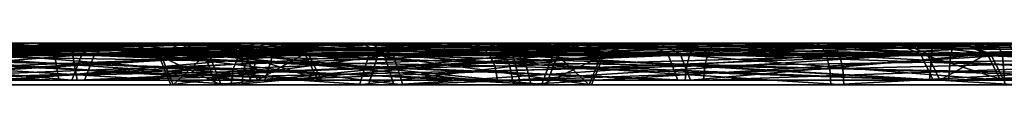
# Model space of a CAD drawing. Header units: millimetres. Extents: x -150 to 150, y -85 to 1149.
# Tile 609 of 656: x -52.532 to -51.8186, y 1014.37 to 1014.4. Entities that reach past the tile are written whole.
import ezdxf

# ---------------------------------------------------------------- set-up
doc = ezdxf.new("R2010")
doc.units = ezdxf.units.MM
doc.header["$LTSCALE"] = 21.359881
for name, color, linetype in [('1461', 7, 'CONTINUOUS'), ('1462', 7, 'CONTINUOUS'), ('1463', 7, 'CONTINUOUS'), ('1464', 7, 'CONTINUOUS'), ('1465', 7, 'CONTINUOUS'), ('1466', 7, 'CONTINUOUS'), ('1467', 7, 'CONTINUOUS'), ('1468', 7, 'CONTINUOUS'), ('1502', 7, 'CONTINUOUS'), ('1503', 7, 'CONTINUOUS'), ('1504', 7, 'CONTINUOUS'), ('1505', 7, 'CONTINUOUS'), ('1506', 7, 'CONTINUOUS'), ('1507', 7, 'CONTINUOUS'), ('1508', 7, 'CONTINUOUS'), ('1509', 7, 'CONTINUOUS'), ('682', 7, 'CONTINUOUS'), ('683', 7, 'CONTINUOUS'), ('684', 7, 'CONTINUOUS'), ('685', 7, 'CONTINUOUS'), ('686', 7, 'CONTINUOUS'), ('687', 7, 'CONTINUOUS'), ('688', 7, 'CONTINUOUS'), ('689', 7, 'CONTINUOUS'), ('723', 7, 'CONTINUOUS'), ('724', 7, 'CONTINUOUS'), ('725', 7, 'CONTINUOUS'), ('726', 7, 'CONTINUOUS'), ('727', 7, 'CONTINUOUS'), ('728', 7, 'CONTINUOUS'), ('729', 7, 'CONTINUOUS'), ('730', 7, 'CONTINUOUS'), ('7576', 7, 'CONTINUOUS'), ('7577', 7, 'CONTINUOUS'), ('7617', 7, 'CONTINUOUS'), ('7618', 7, 'CONTINUOUS')]:
    doc.layers.add(name, color=color, linetype=linetype)

msp = doc.modelspace()

# ---------------------------------------------------------------- linework, layer by layer
at = {"layer": '1461', "linetype": 'CONTINUOUS'}
for points in [[(-52.43122, 1014.39121, 281.31566), (-52.2676, 1014.39121, 281.67274), (-52.42255, 1014.37, 281.31419), (-52.43122, 1014.39121, 281.31566)], [(-52.39437, 1014.39121, 280.92461), (-52.43122, 1014.39121, 281.31566), (-52.38613, 1014.37, 280.92767), (-52.39437, 1014.39121, 280.92461)], [(-52.38613, 1014.37, 280.92767), (-52.43122, 1014.39121, 281.31566), (-52.42255, 1014.37, 281.31419), (-52.38613, 1014.37, 280.92767)], [(-52.42255, 1014.37, 281.31419), (-52.2676, 1014.39121, 281.67274), (-52.26084, 1014.37, 281.66713), (-52.42255, 1014.37, 281.31419)], [(-52.16694, 1014.39121, 280.60438), (-52.39437, 1014.39121, 280.92461), (-52.16134, 1014.37, 280.61115), (-52.16694, 1014.39121, 280.60438)], [(-52.16134, 1014.37, 280.61115), (-52.39437, 1014.39121, 280.92461), (-52.38613, 1014.37, 280.92767), (-52.16134, 1014.37, 280.61115)], [(-52.2676, 1014.39121, 281.67274), (-51.94737, 1014.39121, 281.90017), (-52.26084, 1014.37, 281.66713), (-52.2676, 1014.39121, 281.67274)], [(-51.94737, 1014.39121, 281.90017), (-51.94511, 1014.38148, 281.89407), (-52.26084, 1014.37, 281.66713), (-51.94737, 1014.39121, 281.90017)], [(-51.80986, 1014.39121, 280.44077), (-52.16694, 1014.39121, 280.60438), (-51.80839, 1014.37, 280.44943), (-51.80986, 1014.39121, 280.44077)], [(-51.80839, 1014.37, 280.44943), (-52.16694, 1014.39121, 280.60438), (-52.16134, 1014.37, 280.61115), (-51.80839, 1014.37, 280.44943)], [(-51.94511, 1014.38148, 281.89407), (-51.94431, 1014.37, 281.89193), (-52.26084, 1014.37, 281.66713), (-51.94511, 1014.38148, 281.89407)]]:
    msp.add_3dface(points, dxfattribs=at)
at = {"layer": '1462', "linetype": 'CONTINUOUS'}
for points in [[(-52.28405, 1014.4, 281.68614), (-52.43122, 1014.39121, 281.31566), (-52.4519, 1014.4, 281.32058), (-52.28405, 1014.4, 281.68614)], [(-52.4519, 1014.4, 281.32058), (-52.43122, 1014.39121, 281.31566), (-52.41472, 1014.4, 280.91847), (-52.4519, 1014.4, 281.32058)], [(-52.2676, 1014.39121, 281.67274), (-52.43122, 1014.39121, 281.31566), (-52.28405, 1014.4, 281.68614), (-52.2676, 1014.39121, 281.67274)], [(-52.43122, 1014.39121, 281.31566), (-52.39437, 1014.39121, 280.92461), (-52.41472, 1014.4, 280.91847), (-52.43122, 1014.39121, 281.31566)], [(-52.41472, 1014.4, 280.91847), (-52.39437, 1014.39121, 280.92461), (-52.18206, 1014.4, 280.58937), (-52.41472, 1014.4, 280.91847)], [(-52.39437, 1014.39121, 280.92461), (-52.16694, 1014.39121, 280.60438), (-52.18206, 1014.4, 280.58937), (-52.39437, 1014.39121, 280.92461)], [(-51.95476, 1014.4, 281.92005), (-52.2676, 1014.39121, 281.67274), (-52.28405, 1014.4, 281.68614), (-51.95476, 1014.4, 281.92005)], [(-52.2676, 1014.39121, 281.67274), (-51.95476, 1014.4, 281.92005), (-51.95076, 1014.39772, 281.90929), (-52.2676, 1014.39121, 281.67274)], [(-51.94737, 1014.39121, 281.90017), (-52.2676, 1014.39121, 281.67274), (-51.95076, 1014.39772, 281.90929), (-51.94737, 1014.39121, 281.90017)], [(-52.18206, 1014.4, 280.58937), (-52.16694, 1014.39121, 280.60438), (-51.81583, 1014.4, 280.42027), (-52.18206, 1014.4, 280.58937)], [(-52.16694, 1014.39121, 280.60438), (-51.80986, 1014.39121, 280.44077), (-51.81583, 1014.4, 280.42027), (-52.16694, 1014.39121, 280.60438)]]:
    msp.add_3dface(points, dxfattribs=at)
at = {"layer": '1463', "linetype": 'CONTINUOUS'}
for points in [[(-51.94511, 1014.38148, 281.89407), (-51.94737, 1014.39121, 281.90017), (-51.55633, 1014.39121, 281.93701), (-51.94511, 1014.38148, 281.89407)], [(-51.94431, 1014.37, 281.89193), (-51.94511, 1014.38148, 281.89407), (-51.55633, 1014.39121, 281.93701), (-51.94431, 1014.37, 281.89193)], [(-51.94431, 1014.37, 281.89193), (-51.55633, 1014.39121, 281.93701), (-51.5578, 1014.37, 281.92835), (-51.94431, 1014.37, 281.89193)]]:
    msp.add_3dface(points, dxfattribs=at)
at = {"layer": '1464', "linetype": 'CONTINUOUS'}
for points in [[(-51.95076, 1014.39772, 281.90929), (-51.95476, 1014.4, 281.92005), (-51.75521, 1014.4, 281.96555), (-51.95076, 1014.39772, 281.90929)], [(-51.94737, 1014.39121, 281.90017), (-51.95076, 1014.39772, 281.90929), (-51.75521, 1014.4, 281.96555), (-51.94737, 1014.39121, 281.90017)], [(-51.55633, 1014.39121, 281.93701), (-51.94737, 1014.39121, 281.90017), (-51.75521, 1014.4, 281.96555), (-51.55633, 1014.39121, 281.93701)]]:
    msp.add_3dface(points, dxfattribs=at)
at = {"layer": '1465', "linetype": 'CONTINUOUS'}
for points in [[(-52.49416, 1014.37325, 281.86027), (-52.71153, 1014.39233, 281.36316), (-52.72119, 1014.37325, 281.36479), (-52.49416, 1014.37325, 281.86027)], [(-52.48661, 1014.39233, 281.85403), (-52.71153, 1014.39233, 281.36316), (-52.49416, 1014.37325, 281.86027), (-52.48661, 1014.39233, 281.85403)], [(-52.66088, 1014.39233, 280.82559), (-52.34823, 1014.39233, 280.38537), (-52.67006, 1014.37325, 280.82218), (-52.66088, 1014.39233, 280.82559)], [(-52.67006, 1014.37325, 280.82218), (-52.34823, 1014.39233, 280.38537), (-52.35447, 1014.37325, 280.37783), (-52.67006, 1014.37325, 280.82218)], [(-52.04981, 1014.37325, 282.17586), (-52.48661, 1014.39233, 281.85403), (-52.49416, 1014.37325, 281.86027), (-52.04981, 1014.37325, 282.17586)], [(-52.0464, 1014.39233, 282.16668), (-52.48661, 1014.39233, 281.85403), (-52.04871, 1014.3837, 282.17292), (-52.0464, 1014.39233, 282.16668)], [(-52.04871, 1014.3837, 282.17292), (-52.48661, 1014.39233, 281.85403), (-52.04981, 1014.37325, 282.17586), (-52.04871, 1014.3837, 282.17292)], [(-52.34823, 1014.39233, 280.38537), (-51.85736, 1014.39233, 280.16046), (-52.35447, 1014.37325, 280.37783), (-52.34823, 1014.39233, 280.38537)], [(-52.35447, 1014.37325, 280.37783), (-51.85736, 1014.39233, 280.16046), (-51.85899, 1014.37325, 280.1508), (-52.35447, 1014.37325, 280.37783)], [(-51.31979, 1014.39233, 280.21111), (-51.31747, 1014.3837, 280.20487), (-51.85899, 1014.37325, 280.1508), (-51.31979, 1014.39233, 280.21111)], [(-51.85736, 1014.39233, 280.16046), (-51.31979, 1014.39233, 280.21111), (-51.85899, 1014.37325, 280.1508), (-51.85736, 1014.39233, 280.16046)], [(-51.31747, 1014.3837, 280.20487), (-51.31638, 1014.37325, 280.20193), (-51.85899, 1014.37325, 280.1508), (-51.31747, 1014.3837, 280.20487)]]:
    msp.add_3dface(points, dxfattribs=at)
at = {"layer": '1466', "linetype": 'CONTINUOUS'}
for points in [[(-52.71153, 1014.39233, 281.36316), (-52.48661, 1014.39233, 281.85403), (-52.47333, 1014.4, 281.83865), (-52.71153, 1014.39233, 281.36316)], [(-52.69223, 1014.4, 281.35712), (-52.71153, 1014.39233, 281.36316), (-52.47333, 1014.4, 281.83865), (-52.69223, 1014.4, 281.35712)], [(-52.34823, 1014.39233, 280.38537), (-52.66088, 1014.39233, 280.82559), (-52.64183, 1014.4, 280.83184), (-52.34823, 1014.39233, 280.38537)], [(-52.33528, 1014.4, 280.40066), (-52.34823, 1014.39233, 280.38537), (-52.64183, 1014.4, 280.83184), (-52.33528, 1014.4, 280.40066)], [(-52.48661, 1014.39233, 281.85403), (-52.0464, 1014.39233, 282.16668), (-52.27674, 1014.4, 282.02211), (-52.48661, 1014.39233, 281.85403)], [(-52.47333, 1014.4, 281.83865), (-52.48661, 1014.39233, 281.85403), (-52.27674, 1014.4, 282.02211), (-52.47333, 1014.4, 281.83865)], [(-51.85736, 1014.39233, 280.16046), (-52.34823, 1014.39233, 280.38537), (-51.85467, 1014.4, 280.18032), (-51.85736, 1014.39233, 280.16046)], [(-51.85467, 1014.4, 280.18032), (-52.34823, 1014.39233, 280.38537), (-52.33528, 1014.4, 280.40066), (-51.85467, 1014.4, 280.18032)], [(-52.27674, 1014.4, 282.02211), (-52.0464, 1014.39233, 282.16668), (-52.04315, 1014.39802, 282.15795), (-52.27674, 1014.4, 282.02211)], [(-52.03942, 1014.4, 282.1479), (-52.27674, 1014.4, 282.02211), (-52.04315, 1014.39802, 282.15795), (-52.03942, 1014.4, 282.1479)], [(-51.32677, 1014.4, 280.22988), (-51.85736, 1014.39233, 280.16046), (-51.85467, 1014.4, 280.18032), (-51.32677, 1014.4, 280.22988)], [(-51.85736, 1014.39233, 280.16046), (-51.32677, 1014.4, 280.22988), (-51.32303, 1014.39802, 280.21983), (-51.85736, 1014.39233, 280.16046)], [(-51.31979, 1014.39233, 280.21111), (-51.85736, 1014.39233, 280.16046), (-51.32303, 1014.39802, 280.21983), (-51.31979, 1014.39233, 280.21111)]]:
    msp.add_3dface(points, dxfattribs=at)
at = {"layer": '1467', "linetype": 'CONTINUOUS'}
for points in [[(-52.0464, 1014.39233, 282.16668), (-52.04871, 1014.3837, 282.17292), (-51.50719, 1014.37325, 282.22698), (-52.0464, 1014.39233, 282.16668)], [(-51.50883, 1014.39233, 282.21733), (-52.0464, 1014.39233, 282.16668), (-51.50719, 1014.37325, 282.22698), (-51.50883, 1014.39233, 282.21733)], [(-52.04871, 1014.3837, 282.17292), (-52.04981, 1014.37325, 282.17586), (-51.50719, 1014.37325, 282.22698), (-52.04871, 1014.3837, 282.17292)]]:
    msp.add_3dface(points, dxfattribs=at)
at = {"layer": '1468', "linetype": 'CONTINUOUS'}
for points in [[(-52.04315, 1014.39802, 282.15795), (-52.0464, 1014.39233, 282.16668), (-51.50883, 1014.39233, 282.21733), (-52.04315, 1014.39802, 282.15795)], [(-52.03942, 1014.4, 282.1479), (-52.04315, 1014.39802, 282.15795), (-51.50883, 1014.39233, 282.21733), (-52.03942, 1014.4, 282.1479)], [(-52.03942, 1014.4, 282.1479), (-51.50883, 1014.39233, 282.21733), (-51.51152, 1014.4, 282.19747), (-52.03942, 1014.4, 282.1479)]]:
    msp.add_3dface(points, dxfattribs=at)
at = {"layer": '1502', "linetype": 'CONTINUOUS'}
for points in [[(-52.42946, 1014.39121, 318.67436), (-52.39784, 1014.39121, 319.06586), (-52.42081, 1014.37, 318.67594), (-52.42946, 1014.39121, 318.67436)], [(-52.26109, 1014.39121, 318.3195), (-52.42946, 1014.39121, 318.67436), (-52.25439, 1014.37, 318.32519), (-52.26109, 1014.39121, 318.3195)], [(-52.25439, 1014.37, 318.32519), (-52.42946, 1014.39121, 318.67436), (-52.42081, 1014.37, 318.67594), (-52.25439, 1014.37, 318.32519)], [(-52.42081, 1014.37, 318.67594), (-52.39784, 1014.39121, 319.06586), (-52.38956, 1014.37, 319.06291), (-52.42081, 1014.37, 318.67594)], [(-52.39784, 1014.39121, 319.06586), (-52.17471, 1014.39121, 319.3891), (-52.38956, 1014.37, 319.06291), (-52.39784, 1014.39121, 319.06586)], [(-52.38956, 1014.37, 319.06291), (-52.17471, 1014.39121, 319.3891), (-52.16901, 1014.37, 319.38241), (-52.38956, 1014.37, 319.06291)], [(-51.93784, 1014.39121, 318.09636), (-52.26109, 1014.39121, 318.3195), (-51.93566, 1014.38148, 318.10249), (-51.93784, 1014.39121, 318.09636)], [(-51.93566, 1014.38148, 318.10249), (-52.26109, 1014.39121, 318.3195), (-51.93489, 1014.37, 318.10464), (-51.93566, 1014.38148, 318.10249)], [(-51.93489, 1014.37, 318.10464), (-52.26109, 1014.39121, 318.3195), (-52.25439, 1014.37, 318.32519), (-51.93489, 1014.37, 318.10464)], [(-52.17471, 1014.39121, 319.3891), (-51.81985, 1014.39121, 319.55747), (-52.16901, 1014.37, 319.38241), (-52.17471, 1014.39121, 319.3891)], [(-52.16901, 1014.37, 319.38241), (-51.81985, 1014.39121, 319.55747), (-51.81826, 1014.37, 319.54883), (-52.16901, 1014.37, 319.38241)], [(-51.81985, 1014.39121, 319.55747), (-51.42834, 1014.39121, 319.52585), (-51.81826, 1014.37, 319.54883), (-51.81985, 1014.39121, 319.55747)]]:
    msp.add_3dface(points, dxfattribs=at)
at = {"layer": '1503', "linetype": 'CONTINUOUS'}
for points in [[(-52.39784, 1014.39121, 319.06586), (-52.42946, 1014.39121, 318.67436), (-52.45069, 1014.4, 318.67257), (-52.39784, 1014.39121, 319.06586)], [(-52.41737, 1014.4, 319.07423), (-52.39784, 1014.39121, 319.06586), (-52.45069, 1014.4, 318.67257), (-52.41737, 1014.4, 319.07423)], [(-52.45069, 1014.4, 318.67257), (-52.42946, 1014.39121, 318.67436), (-52.27884, 1014.4, 318.30763), (-52.45069, 1014.4, 318.67257)], [(-52.42946, 1014.39121, 318.67436), (-52.26109, 1014.39121, 318.3195), (-52.27884, 1014.4, 318.30763), (-52.42946, 1014.39121, 318.67436)], [(-52.17471, 1014.39121, 319.3891), (-52.39784, 1014.39121, 319.06586), (-52.41737, 1014.4, 319.07423), (-52.17471, 1014.39121, 319.3891)], [(-52.18738, 1014.4, 319.40616), (-52.17471, 1014.39121, 319.3891), (-52.41737, 1014.4, 319.07423), (-52.18738, 1014.4, 319.40616)], [(-52.27884, 1014.4, 318.30763), (-52.26109, 1014.39121, 318.3195), (-52.12707, 1014.4, 318.1698), (-52.27884, 1014.4, 318.30763)], [(-52.26109, 1014.39121, 318.3195), (-51.93784, 1014.39121, 318.09636), (-52.12707, 1014.4, 318.1698), (-52.26109, 1014.39121, 318.3195)], [(-51.82382, 1014.4, 319.57831), (-52.17471, 1014.39121, 319.3891), (-52.18738, 1014.4, 319.40616), (-51.82382, 1014.4, 319.57831)], [(-51.81985, 1014.39121, 319.55747), (-52.17471, 1014.39121, 319.3891), (-51.82382, 1014.4, 319.57831), (-51.81985, 1014.39121, 319.55747)], [(-52.12707, 1014.4, 318.1698), (-51.93784, 1014.39121, 318.09636), (-51.94111, 1014.39772, 318.0872), (-52.12707, 1014.4, 318.1698)], [(-51.94497, 1014.4, 318.07638), (-52.12707, 1014.4, 318.1698), (-51.94111, 1014.39772, 318.0872), (-51.94497, 1014.4, 318.07638)], [(-51.42122, 1014.4, 319.54583), (-51.81985, 1014.39121, 319.55747), (-51.82382, 1014.4, 319.57831), (-51.42122, 1014.4, 319.54583)], [(-51.81985, 1014.39121, 319.55747), (-51.42122, 1014.4, 319.54583), (-51.42508, 1014.39772, 319.53502), (-51.81985, 1014.39121, 319.55747)], [(-51.42834, 1014.39121, 319.52585), (-51.81985, 1014.39121, 319.55747), (-51.42508, 1014.39772, 319.53502), (-51.42834, 1014.39121, 319.52585)]]:
    msp.add_3dface(points, dxfattribs=at)
at = {"layer": '1504', "linetype": 'CONTINUOUS'}
for points in [[(-51.93784, 1014.39121, 318.09636), (-51.93566, 1014.38148, 318.10249), (-51.54793, 1014.37, 318.07339), (-51.93784, 1014.39121, 318.09636)], [(-51.54634, 1014.39121, 318.06475), (-51.93784, 1014.39121, 318.09636), (-51.54793, 1014.37, 318.07339), (-51.54634, 1014.39121, 318.06475)], [(-51.93566, 1014.38148, 318.10249), (-51.93489, 1014.37, 318.10464), (-51.54793, 1014.37, 318.07339), (-51.93566, 1014.38148, 318.10249)]]:
    msp.add_3dface(points, dxfattribs=at)
at = {"layer": '1505', "linetype": 'CONTINUOUS'}
for points in [[(-51.94497, 1014.4, 318.07638), (-51.94111, 1014.39772, 318.0872), (-51.54634, 1014.39121, 318.06475), (-51.94497, 1014.4, 318.07638)], [(-51.94497, 1014.4, 318.07638), (-51.54634, 1014.39121, 318.06475), (-51.54236, 1014.4, 318.04391), (-51.94497, 1014.4, 318.07638)], [(-51.94111, 1014.39772, 318.0872), (-51.93784, 1014.39121, 318.09636), (-51.54634, 1014.39121, 318.06475), (-51.94111, 1014.39772, 318.0872)]]:
    msp.add_3dface(points, dxfattribs=at)
at = {"layer": '1506', "linetype": 'CONTINUOUS'}
for points in [[(-52.70911, 1014.39233, 318.62312), (-52.47765, 1014.39233, 318.13529), (-52.71874, 1014.37325, 318.62135), (-52.70911, 1014.39233, 318.62312)], [(-52.71874, 1014.37325, 318.62135), (-52.47765, 1014.39233, 318.13529), (-52.48511, 1014.37325, 318.12895), (-52.71874, 1014.37325, 318.62135)], [(-52.36525, 1014.37325, 319.61313), (-52.66565, 1014.39233, 319.16131), (-52.67487, 1014.37325, 319.1646), (-52.36525, 1014.37325, 319.61313)], [(-52.35891, 1014.39233, 319.60567), (-52.66565, 1014.39233, 319.16131), (-52.36525, 1014.37325, 319.61313), (-52.35891, 1014.39233, 319.60567)], [(-52.0333, 1014.39233, 317.82856), (-52.03553, 1014.3837, 317.82228), (-52.48511, 1014.37325, 318.12895), (-52.0333, 1014.39233, 317.82856)], [(-52.47765, 1014.39233, 318.13529), (-52.0333, 1014.39233, 317.82856), (-52.48511, 1014.37325, 318.12895), (-52.47765, 1014.39233, 318.13529)], [(-51.87285, 1014.37325, 319.84676), (-52.35891, 1014.39233, 319.60567), (-52.36525, 1014.37325, 319.61313), (-51.87285, 1014.37325, 319.84676)], [(-51.87109, 1014.39233, 319.83712), (-52.35891, 1014.39233, 319.60567), (-51.87285, 1014.37325, 319.84676), (-51.87109, 1014.39233, 319.83712)], [(-51.3296, 1014.37325, 319.80288), (-51.87109, 1014.39233, 319.83712), (-51.87285, 1014.37325, 319.84676), (-51.3296, 1014.37325, 319.80288)], [(-51.33289, 1014.39233, 319.79366), (-51.87109, 1014.39233, 319.83712), (-51.33066, 1014.3837, 319.79993), (-51.33289, 1014.39233, 319.79366)], [(-51.33066, 1014.3837, 319.79993), (-51.87109, 1014.39233, 319.83712), (-51.3296, 1014.37325, 319.80288), (-51.33066, 1014.3837, 319.79993)], [(-52.03553, 1014.3837, 317.82228), (-52.03658, 1014.37325, 317.81933), (-52.48511, 1014.37325, 318.12895), (-52.03553, 1014.3837, 317.82228)]]:
    msp.add_3dface(points, dxfattribs=at)
at = {"layer": '1507', "linetype": 'CONTINUOUS'}
for points in [[(-52.47765, 1014.39233, 318.13529), (-52.70911, 1014.39233, 318.62312), (-52.46283, 1014.4, 318.14878), (-52.47765, 1014.39233, 318.13529)], [(-52.46283, 1014.4, 318.14878), (-52.70911, 1014.39233, 318.62312), (-52.68937, 1014.4, 318.6265), (-52.46283, 1014.4, 318.14878)], [(-52.66565, 1014.39233, 319.16131), (-52.35891, 1014.39233, 319.60567), (-52.34801, 1014.4, 319.58864), (-52.66565, 1014.39233, 319.16131)], [(-52.64704, 1014.4, 319.15386), (-52.66565, 1014.39233, 319.16131), (-52.34801, 1014.4, 319.58864), (-52.64704, 1014.4, 319.15386)], [(-52.02657, 1014.4, 317.84742), (-52.47765, 1014.39233, 318.13529), (-52.46283, 1014.4, 318.14878), (-52.02657, 1014.4, 317.84742)], [(-52.47765, 1014.39233, 318.13529), (-52.02657, 1014.4, 317.84742), (-52.03017, 1014.39802, 317.83732), (-52.47765, 1014.39233, 318.13529)], [(-52.0333, 1014.39233, 317.82856), (-52.47765, 1014.39233, 318.13529), (-52.03017, 1014.39802, 317.83732), (-52.0333, 1014.39233, 317.82856)], [(-52.35891, 1014.39233, 319.60567), (-51.87109, 1014.39233, 319.83712), (-51.87079, 1014.4, 319.81681), (-52.35891, 1014.39233, 319.60567)], [(-52.34801, 1014.4, 319.58864), (-52.35891, 1014.39233, 319.60567), (-51.87079, 1014.4, 319.81681), (-52.34801, 1014.4, 319.58864)], [(-51.87109, 1014.39233, 319.83712), (-51.33289, 1014.39233, 319.79366), (-51.60227, 1014.4, 319.83098), (-51.87109, 1014.39233, 319.83712)], [(-51.87079, 1014.4, 319.81681), (-51.87109, 1014.39233, 319.83712), (-51.60227, 1014.4, 319.83098), (-51.87079, 1014.4, 319.81681)]]:
    msp.add_3dface(points, dxfattribs=at)
at = {"layer": '1508', "linetype": 'CONTINUOUS'}
for points in [[(-52.03658, 1014.37325, 317.81933), (-52.03553, 1014.3837, 317.82228), (-51.4951, 1014.39233, 317.78509), (-52.03658, 1014.37325, 317.81933)], [(-52.03658, 1014.37325, 317.81933), (-51.4951, 1014.39233, 317.78509), (-51.49334, 1014.37325, 317.77546), (-52.03658, 1014.37325, 317.81933)], [(-52.03553, 1014.3837, 317.82228), (-52.0333, 1014.39233, 317.82856), (-51.4951, 1014.39233, 317.78509), (-52.03553, 1014.3837, 317.82228)]]:
    msp.add_3dface(points, dxfattribs=at)
at = {"layer": '1509', "linetype": 'CONTINUOUS'}
for points in [[(-52.0333, 1014.39233, 317.82856), (-52.03017, 1014.39802, 317.83732), (-51.76392, 1014.4, 317.79124), (-52.0333, 1014.39233, 317.82856)], [(-51.4951, 1014.39233, 317.78509), (-52.0333, 1014.39233, 317.82856), (-51.76392, 1014.4, 317.79124), (-51.4951, 1014.39233, 317.78509)], [(-52.03017, 1014.39802, 317.83732), (-52.02657, 1014.4, 317.84742), (-51.76392, 1014.4, 317.79124), (-52.03017, 1014.39802, 317.83732)]]:
    msp.add_3dface(points, dxfattribs=at)
at = {"layer": '682', "linetype": 'CONTINUOUS'}
for points in [[(-52.37115, 1014.37, 255.07636), (-52.72031, 1014.39121, 254.90129), (-52.7219, 1014.37, 254.90994), (-52.37115, 1014.37, 255.07636)], [(-52.36545, 1014.39121, 255.06966), (-52.72031, 1014.39121, 254.90129), (-52.36967, 1014.38148, 255.07462), (-52.36545, 1014.39121, 255.06966)], [(-52.36967, 1014.38148, 255.07462), (-52.72031, 1014.39121, 254.90129), (-52.37115, 1014.37, 255.07636), (-52.36967, 1014.38148, 255.07462)]]:
    msp.add_3dface(points, dxfattribs=at)
at = {"layer": '683', "linetype": 'CONTINUOUS'}
for points in [[(-52.72031, 1014.39121, 254.90129), (-52.36545, 1014.39121, 255.06966), (-52.52366, 1014.4, 254.9425), (-52.72031, 1014.39121, 254.90129)], [(-52.71892, 1014.4, 254.87999), (-52.72031, 1014.39121, 254.90129), (-52.52366, 1014.4, 254.9425), (-52.71892, 1014.4, 254.87999)], [(-52.52366, 1014.4, 254.9425), (-52.36545, 1014.39121, 255.06966), (-52.35915, 1014.39772, 255.06225), (-52.52366, 1014.4, 254.9425)], [(-52.35171, 1014.4, 255.0535), (-52.52366, 1014.4, 254.9425), (-52.35915, 1014.39772, 255.06225), (-52.35171, 1014.4, 255.0535)]]:
    msp.add_3dface(points, dxfattribs=at)
at = {"layer": '684', "linetype": 'CONTINUOUS'}
for points in [[(-52.60232, 1014.39121, 256.3624), (-52.27907, 1014.39121, 256.13927), (-52.60527, 1014.37, 256.35412), (-52.60232, 1014.39121, 256.3624)], [(-52.60527, 1014.37, 256.35412), (-52.27907, 1014.39121, 256.13927), (-52.28577, 1014.37, 256.13357), (-52.60527, 1014.37, 256.35412)], [(-52.36545, 1014.39121, 255.06966), (-52.36967, 1014.38148, 255.07462), (-52.1506, 1014.37, 255.39585), (-52.36545, 1014.39121, 255.06966)], [(-52.14232, 1014.39121, 255.3929), (-52.36545, 1014.39121, 255.06966), (-52.1506, 1014.37, 255.39585), (-52.14232, 1014.39121, 255.3929)], [(-52.27907, 1014.39121, 256.13927), (-52.1107, 1014.39121, 255.78441), (-52.28577, 1014.37, 256.13357), (-52.27907, 1014.39121, 256.13927)], [(-52.28577, 1014.37, 256.13357), (-52.1107, 1014.39121, 255.78441), (-52.11935, 1014.37, 255.78282), (-52.28577, 1014.37, 256.13357)], [(-52.11935, 1014.37, 255.78282), (-52.14232, 1014.39121, 255.3929), (-52.1506, 1014.37, 255.39585), (-52.11935, 1014.37, 255.78282)], [(-52.1107, 1014.39121, 255.78441), (-52.14232, 1014.39121, 255.3929), (-52.11935, 1014.37, 255.78282), (-52.1107, 1014.39121, 255.78441)], [(-52.36967, 1014.38148, 255.07462), (-52.37115, 1014.37, 255.07636), (-52.1506, 1014.37, 255.39585), (-52.36967, 1014.38148, 255.07462)]]:
    msp.add_3dface(points, dxfattribs=at)
at = {"layer": '685', "linetype": 'CONTINUOUS'}
for points in [[(-52.27907, 1014.39121, 256.13927), (-52.60232, 1014.39121, 256.3624), (-52.59324, 1014.4, 256.38168), (-52.27907, 1014.39121, 256.13927)], [(-52.26206, 1014.4, 256.152), (-52.27907, 1014.39121, 256.13927), (-52.59324, 1014.4, 256.38168), (-52.26206, 1014.4, 256.152)], [(-52.35915, 1014.39772, 255.06225), (-52.36545, 1014.39121, 255.06966), (-52.14232, 1014.39121, 255.3929), (-52.35915, 1014.39772, 255.06225)], [(-52.35171, 1014.4, 255.0535), (-52.35915, 1014.39772, 255.06225), (-52.14232, 1014.39121, 255.3929), (-52.35171, 1014.4, 255.0535)], [(-52.35171, 1014.4, 255.0535), (-52.14232, 1014.39121, 255.3929), (-52.12229, 1014.4, 255.38593), (-52.35171, 1014.4, 255.0535)], [(-52.1107, 1014.39121, 255.78441), (-52.27907, 1014.39121, 256.13927), (-52.26206, 1014.4, 256.152), (-52.1107, 1014.39121, 255.78441)], [(-52.08959, 1014.4, 255.78686), (-52.1107, 1014.39121, 255.78441), (-52.26206, 1014.4, 256.152), (-52.08959, 1014.4, 255.78686)], [(-52.14232, 1014.39121, 255.3929), (-52.1107, 1014.39121, 255.78441), (-52.12229, 1014.4, 255.38593), (-52.14232, 1014.39121, 255.3929)], [(-52.12229, 1014.4, 255.38593), (-52.1107, 1014.39121, 255.78441), (-52.08959, 1014.4, 255.78686), (-52.12229, 1014.4, 255.38593)]]:
    msp.add_3dface(points, dxfattribs=at)
at = {"layer": '686', "linetype": 'CONTINUOUS'}
for points in [[(-52.66908, 1014.39233, 254.62164), (-52.18125, 1014.39233, 254.85309), (-52.66731, 1014.37325, 254.61201), (-52.66908, 1014.39233, 254.62164)], [(-52.18125, 1014.39233, 254.85309), (-52.17694, 1014.3837, 254.84802), (-52.66731, 1014.37325, 254.61201), (-52.18125, 1014.39233, 254.85309)], [(-52.17694, 1014.3837, 254.84802), (-52.17491, 1014.37325, 254.84564), (-52.66731, 1014.37325, 254.61201), (-52.17694, 1014.3837, 254.84802)]]:
    msp.add_3dface(points, dxfattribs=at)
at = {"layer": '687', "linetype": 'CONTINUOUS'}
for points in [[(-52.19423, 1014.4, 254.86835), (-52.66908, 1014.39233, 254.62164), (-52.67334, 1014.4, 254.64122), (-52.19423, 1014.4, 254.86835)], [(-52.66908, 1014.39233, 254.62164), (-52.19423, 1014.4, 254.86835), (-52.18728, 1014.39802, 254.86018), (-52.66908, 1014.39233, 254.62164)], [(-52.18125, 1014.39233, 254.85309), (-52.66908, 1014.39233, 254.62164), (-52.18728, 1014.39802, 254.86018), (-52.18125, 1014.39233, 254.85309)]]:
    msp.add_3dface(points, dxfattribs=at)
at = {"layer": '688', "linetype": 'CONTINUOUS'}
for points in [[(-52.50358, 1014.37325, 256.63943), (-53.04506, 1014.39233, 256.67367), (-53.04682, 1014.37325, 256.6833), (-52.50358, 1014.37325, 256.63943)], [(-52.50686, 1014.39233, 256.63021), (-53.04506, 1014.39233, 256.67367), (-52.50358, 1014.37325, 256.63943), (-52.50686, 1014.39233, 256.63021)], [(-52.06251, 1014.39233, 256.32347), (-52.50686, 1014.39233, 256.63021), (-52.05505, 1014.37325, 256.32981), (-52.06251, 1014.39233, 256.32347)], [(-52.05505, 1014.37325, 256.32981), (-52.50686, 1014.39233, 256.63021), (-52.50358, 1014.37325, 256.63943), (-52.05505, 1014.37325, 256.32981)], [(-52.17694, 1014.3837, 254.84802), (-52.18125, 1014.39233, 254.85309), (-51.87451, 1014.39233, 255.29745), (-52.17694, 1014.3837, 254.84802)], [(-52.17491, 1014.37325, 254.84564), (-52.17694, 1014.3837, 254.84802), (-51.87451, 1014.39233, 255.29745), (-52.17491, 1014.37325, 254.84564)], [(-52.17491, 1014.37325, 254.84564), (-51.87451, 1014.39233, 255.29745), (-51.86529, 1014.37325, 255.29416), (-52.17491, 1014.37325, 254.84564)], [(-51.83105, 1014.39233, 255.83565), (-52.06251, 1014.39233, 256.32347), (-51.82142, 1014.37325, 255.83741), (-51.83105, 1014.39233, 255.83565)], [(-51.82142, 1014.37325, 255.83741), (-52.06251, 1014.39233, 256.32347), (-52.05505, 1014.37325, 256.32981), (-51.82142, 1014.37325, 255.83741)], [(-51.87451, 1014.39233, 255.29745), (-51.83105, 1014.39233, 255.83565), (-51.86529, 1014.37325, 255.29416), (-51.87451, 1014.39233, 255.29745)], [(-51.86529, 1014.37325, 255.29416), (-51.83105, 1014.39233, 255.83565), (-51.82142, 1014.37325, 255.83741), (-51.86529, 1014.37325, 255.29416)]]:
    msp.add_3dface(points, dxfattribs=at)
at = {"layer": '689', "linetype": 'CONTINUOUS'}
for points in [[(-53.04506, 1014.39233, 256.67367), (-52.50686, 1014.39233, 256.63021), (-53.0408, 1014.4, 256.65409), (-53.04506, 1014.39233, 256.67367)], [(-53.0408, 1014.4, 256.65409), (-52.50686, 1014.39233, 256.63021), (-52.51381, 1014.4, 256.61142), (-53.0408, 1014.4, 256.65409)], [(-52.51381, 1014.4, 256.61142), (-52.50686, 1014.39233, 256.63021), (-52.07827, 1014.4, 256.31108), (-52.51381, 1014.4, 256.61142)], [(-52.50686, 1014.39233, 256.63021), (-52.06251, 1014.39233, 256.32347), (-52.07827, 1014.4, 256.31108), (-52.50686, 1014.39233, 256.63021)], [(-52.18728, 1014.39802, 254.86018), (-52.19423, 1014.4, 254.86835), (-52.01425, 1014.4, 255.06772), (-52.18728, 1014.39802, 254.86018)], [(-52.18125, 1014.39233, 254.85309), (-52.18728, 1014.39802, 254.86018), (-52.01425, 1014.4, 255.06772), (-52.18125, 1014.39233, 254.85309)], [(-51.87451, 1014.39233, 255.29745), (-52.18125, 1014.39233, 254.85309), (-52.01425, 1014.4, 255.06772), (-51.87451, 1014.39233, 255.29745)], [(-52.07827, 1014.4, 256.31108), (-52.06251, 1014.39233, 256.32347), (-51.85125, 1014.4, 255.83472), (-52.07827, 1014.4, 256.31108)], [(-52.06251, 1014.39233, 256.32347), (-51.83105, 1014.39233, 255.83565), (-51.85125, 1014.4, 255.83472), (-52.06251, 1014.39233, 256.32347)], [(-51.89226, 1014.4, 255.30736), (-51.87451, 1014.39233, 255.29745), (-52.01425, 1014.4, 255.06772), (-51.89226, 1014.4, 255.30736)], [(-51.83105, 1014.39233, 255.83565), (-51.87451, 1014.39233, 255.29745), (-51.89226, 1014.4, 255.30736), (-51.83105, 1014.39233, 255.83565)], [(-51.85125, 1014.4, 255.83472), (-51.83105, 1014.39233, 255.83565), (-51.89226, 1014.4, 255.30736), (-51.85125, 1014.4, 255.83472)]]:
    msp.add_3dface(points, dxfattribs=at)
at = {"layer": '723', "linetype": 'CONTINUOUS'}
for points in [[(-52.37322, 1014.39121, 344.93686), (-52.37737, 1014.38148, 344.93185), (-52.73177, 1014.37, 345.0918), (-52.37322, 1014.39121, 344.93686)], [(-52.7303, 1014.39121, 345.10047), (-52.37322, 1014.39121, 344.93686), (-52.73177, 1014.37, 345.0918), (-52.7303, 1014.39121, 345.10047)], [(-52.37737, 1014.38148, 344.93185), (-52.37883, 1014.37, 344.93009), (-52.73177, 1014.37, 345.0918), (-52.37737, 1014.38148, 344.93185)]]:
    msp.add_3dface(points, dxfattribs=at)
at = {"layer": '724', "linetype": 'CONTINUOUS'}
for points in [[(-52.3597, 1014.4, 344.9532), (-52.7303, 1014.39121, 345.10047), (-52.72691, 1014.4, 345.12141), (-52.3597, 1014.4, 344.9532)], [(-52.7303, 1014.39121, 345.10047), (-52.3597, 1014.4, 344.9532), (-52.36702, 1014.39772, 344.94435), (-52.7303, 1014.39121, 345.10047)], [(-52.37322, 1014.39121, 344.93686), (-52.7303, 1014.39121, 345.10047), (-52.36702, 1014.39772, 344.94435), (-52.37322, 1014.39121, 344.93686)]]:
    msp.add_3dface(points, dxfattribs=at)
at = {"layer": '725', "linetype": 'CONTINUOUS'}
for points in [[(-52.27932, 1014.37, 343.8741), (-52.59279, 1014.39121, 343.64107), (-52.59585, 1014.37, 343.64931), (-52.27932, 1014.37, 343.8741)], [(-52.27256, 1014.39121, 343.8685), (-52.59279, 1014.39121, 343.64107), (-52.27932, 1014.37, 343.8741), (-52.27256, 1014.39121, 343.8685)], [(-52.37883, 1014.37, 344.93009), (-52.37737, 1014.38148, 344.93185), (-52.14579, 1014.39121, 344.61662), (-52.37883, 1014.37, 344.93009)], [(-52.37883, 1014.37, 344.93009), (-52.14579, 1014.39121, 344.61662), (-52.15403, 1014.37, 344.61356), (-52.37883, 1014.37, 344.93009)], [(-52.37737, 1014.38148, 344.93185), (-52.37322, 1014.39121, 344.93686), (-52.14579, 1014.39121, 344.61662), (-52.37737, 1014.38148, 344.93185)], [(-52.11761, 1014.37, 344.22705), (-52.27256, 1014.39121, 343.8685), (-52.27932, 1014.37, 343.8741), (-52.11761, 1014.37, 344.22705)], [(-52.10894, 1014.39121, 344.22558), (-52.27256, 1014.39121, 343.8685), (-52.11761, 1014.37, 344.22705), (-52.10894, 1014.39121, 344.22558)], [(-52.14579, 1014.39121, 344.61662), (-52.10894, 1014.39121, 344.22558), (-52.15403, 1014.37, 344.61356), (-52.14579, 1014.39121, 344.61662)], [(-52.15403, 1014.37, 344.61356), (-52.10894, 1014.39121, 344.22558), (-52.11761, 1014.37, 344.22705), (-52.15403, 1014.37, 344.61356)]]:
    msp.add_3dface(points, dxfattribs=at)
at = {"layer": '726', "linetype": 'CONTINUOUS'}
for points in [[(-52.59279, 1014.39121, 343.64107), (-52.27256, 1014.39121, 343.8685), (-52.25706, 1014.4, 343.85395), (-52.59279, 1014.39121, 343.64107)], [(-52.58671, 1014.4, 343.6207), (-52.59279, 1014.39121, 343.64107), (-52.25706, 1014.4, 343.85395), (-52.58671, 1014.4, 343.6207)], [(-52.37322, 1014.39121, 344.93686), (-52.36702, 1014.39772, 344.94435), (-52.22052, 1014.4, 344.80313), (-52.37322, 1014.39121, 344.93686)], [(-52.14579, 1014.39121, 344.61662), (-52.37322, 1014.39121, 344.93686), (-52.22052, 1014.4, 344.80313), (-52.14579, 1014.39121, 344.61662)], [(-52.36702, 1014.39772, 344.94435), (-52.3597, 1014.4, 344.9532), (-52.22052, 1014.4, 344.80313), (-52.36702, 1014.39772, 344.94435)], [(-52.27256, 1014.39121, 343.8685), (-52.10894, 1014.39121, 344.22558), (-52.08838, 1014.4, 344.21999), (-52.27256, 1014.39121, 343.8685)], [(-52.25706, 1014.4, 343.85395), (-52.27256, 1014.39121, 343.8685), (-52.08838, 1014.4, 344.21999), (-52.25706, 1014.4, 343.85395)], [(-52.12505, 1014.4, 344.6217), (-52.14579, 1014.39121, 344.61662), (-52.22052, 1014.4, 344.80313), (-52.12505, 1014.4, 344.6217)], [(-52.10894, 1014.39121, 344.22558), (-52.14579, 1014.39121, 344.61662), (-52.12505, 1014.4, 344.6217), (-52.10894, 1014.39121, 344.22558)], [(-52.08838, 1014.4, 344.21999), (-52.10894, 1014.39121, 344.22558), (-52.12505, 1014.4, 344.6217), (-52.08838, 1014.4, 344.21999)]]:
    msp.add_3dface(points, dxfattribs=at)
at = {"layer": '727', "linetype": 'CONTINUOUS'}
for points in [[(-52.19193, 1014.39233, 345.15587), (-52.6828, 1014.39233, 345.38078), (-52.18768, 1014.3837, 345.161), (-52.19193, 1014.39233, 345.15587)], [(-52.18768, 1014.3837, 345.161), (-52.6828, 1014.39233, 345.38078), (-52.18569, 1014.37325, 345.16341), (-52.18768, 1014.3837, 345.161)], [(-52.18569, 1014.37325, 345.16341), (-52.6828, 1014.39233, 345.38078), (-52.68117, 1014.37325, 345.39044), (-52.18569, 1014.37325, 345.16341)]]:
    msp.add_3dface(points, dxfattribs=at)
at = {"layer": '728', "linetype": 'CONTINUOUS'}
for points in [[(-52.68948, 1014.4, 345.36159), (-52.6828, 1014.39233, 345.38078), (-52.4323, 1014.4, 345.28306), (-52.68948, 1014.4, 345.36159)], [(-52.6828, 1014.39233, 345.38078), (-52.19193, 1014.39233, 345.15587), (-52.4323, 1014.4, 345.28306), (-52.6828, 1014.39233, 345.38078)], [(-52.4323, 1014.4, 345.28306), (-52.19193, 1014.39233, 345.15587), (-52.19787, 1014.39802, 345.1487), (-52.4323, 1014.4, 345.28306)], [(-52.2047, 1014.4, 345.14043), (-52.4323, 1014.4, 345.28306), (-52.19787, 1014.39802, 345.1487), (-52.2047, 1014.4, 345.14043)]]:
    msp.add_3dface(points, dxfattribs=at)
at = {"layer": '729', "linetype": 'CONTINUOUS'}
for points in [[(-53.03133, 1014.39233, 343.32391), (-52.49377, 1014.39233, 343.37456), (-53.03297, 1014.37325, 343.31425), (-53.03133, 1014.39233, 343.32391)], [(-53.03297, 1014.37325, 343.31425), (-52.49377, 1014.39233, 343.37456), (-52.49035, 1014.37325, 343.36538), (-53.03297, 1014.37325, 343.31425)], [(-52.49377, 1014.39233, 343.37456), (-52.05355, 1014.39233, 343.68721), (-52.49035, 1014.37325, 343.36538), (-52.49377, 1014.39233, 343.37456)], [(-52.49035, 1014.37325, 343.36538), (-52.05355, 1014.39233, 343.68721), (-52.046, 1014.37325, 343.68097), (-52.49035, 1014.37325, 343.36538)], [(-52.19193, 1014.39233, 345.15587), (-52.18768, 1014.3837, 345.161), (-51.8701, 1014.37325, 344.71906), (-52.19193, 1014.39233, 345.15587)], [(-51.87928, 1014.39233, 344.71565), (-52.19193, 1014.39233, 345.15587), (-51.8701, 1014.37325, 344.71906), (-51.87928, 1014.39233, 344.71565)], [(-52.05355, 1014.39233, 343.68721), (-51.82863, 1014.39233, 344.17808), (-52.046, 1014.37325, 343.68097), (-52.05355, 1014.39233, 343.68721)], [(-52.046, 1014.37325, 343.68097), (-51.82863, 1014.39233, 344.17808), (-51.81898, 1014.37325, 344.17645), (-52.046, 1014.37325, 343.68097)], [(-51.82863, 1014.39233, 344.17808), (-51.87928, 1014.39233, 344.71565), (-51.81898, 1014.37325, 344.17645), (-51.82863, 1014.39233, 344.17808)], [(-51.81898, 1014.37325, 344.17645), (-51.87928, 1014.39233, 344.71565), (-51.8701, 1014.37325, 344.71906), (-51.81898, 1014.37325, 344.17645)], [(-52.18768, 1014.3837, 345.161), (-52.18569, 1014.37325, 345.16341), (-51.8701, 1014.37325, 344.71906), (-52.18768, 1014.3837, 345.161)]]:
    msp.add_3dface(points, dxfattribs=at)
at = {"layer": '730', "linetype": 'CONTINUOUS'}
for points in [[(-52.49377, 1014.39233, 343.37456), (-53.03133, 1014.39233, 343.32391), (-53.02466, 1014.4, 343.3431), (-52.49377, 1014.39233, 343.37456)], [(-52.49818, 1014.4, 343.39429), (-52.49377, 1014.39233, 343.37456), (-53.02466, 1014.4, 343.3431), (-52.49818, 1014.4, 343.39429)], [(-52.05355, 1014.39233, 343.68721), (-52.49377, 1014.39233, 343.37456), (-52.49818, 1014.4, 343.39429), (-52.05355, 1014.39233, 343.68721)], [(-52.06848, 1014.4, 343.70058), (-52.05355, 1014.39233, 343.68721), (-52.49818, 1014.4, 343.39429), (-52.06848, 1014.4, 343.70058)], [(-52.2047, 1014.4, 345.14043), (-52.19787, 1014.39802, 345.1487), (-51.87928, 1014.39233, 344.71565), (-52.2047, 1014.4, 345.14043)], [(-52.2047, 1014.4, 345.14043), (-51.87928, 1014.39233, 344.71565), (-51.89783, 1014.4, 344.70805), (-52.2047, 1014.4, 345.14043)], [(-52.19787, 1014.39802, 345.1487), (-52.19193, 1014.39233, 345.15587), (-51.87928, 1014.39233, 344.71565), (-52.19787, 1014.39802, 345.1487)], [(-51.82863, 1014.39233, 344.17808), (-52.05355, 1014.39233, 343.68721), (-52.06848, 1014.4, 343.70058), (-51.82863, 1014.39233, 344.17808)], [(-51.84834, 1014.4, 344.18165), (-51.82863, 1014.39233, 344.17808), (-52.06848, 1014.4, 343.70058), (-51.84834, 1014.4, 344.18165)], [(-51.87928, 1014.39233, 344.71565), (-51.82863, 1014.39233, 344.17808), (-51.89783, 1014.4, 344.70805), (-51.87928, 1014.39233, 344.71565)], [(-51.89783, 1014.4, 344.70805), (-51.82863, 1014.39233, 344.17808), (-51.84834, 1014.4, 344.18165), (-51.89783, 1014.4, 344.70805)]]:
    msp.add_3dface(points, dxfattribs=at)
at = {"layer": '7576', "linetype": 'CONTINUOUS'}
for points in [[(-52.37359, 1014.39233, 236.78161), (-52.68624, 1014.39233, 237.22183), (-52.36441, 1014.37325, 236.78502), (-52.37359, 1014.39233, 236.78161)], [(-52.36441, 1014.37325, 236.78502), (-52.68624, 1014.39233, 237.22183), (-52.67999, 1014.37325, 237.22937), (-52.36441, 1014.37325, 236.78502)], [(-52.54272, 1014.3837, 235.74893), (-52.54785, 1014.39233, 235.75318), (-52.32294, 1014.39233, 236.24405), (-52.54272, 1014.3837, 235.74893)], [(-52.54031, 1014.37325, 235.74693), (-52.54272, 1014.3837, 235.74893), (-52.32294, 1014.39233, 236.24405), (-52.54031, 1014.37325, 235.74693)], [(-52.54031, 1014.37325, 235.74693), (-52.32294, 1014.39233, 236.24405), (-52.31328, 1014.37325, 236.24241), (-52.54031, 1014.37325, 235.74693)], [(-52.32294, 1014.39233, 236.24405), (-52.37359, 1014.39233, 236.78161), (-52.31328, 1014.37325, 236.24241), (-52.32294, 1014.39233, 236.24405)], [(-52.31328, 1014.37325, 236.24241), (-52.37359, 1014.39233, 236.78161), (-52.36441, 1014.37325, 236.78502), (-52.31328, 1014.37325, 236.24241)]]:
    msp.add_3dface(points, dxfattribs=at)
at = {"layer": '7577', "linetype": 'CONTINUOUS'}
for points in [[(-52.6996, 1014.4, 237.20689), (-52.68624, 1014.39233, 237.22183), (-52.39332, 1014.4, 236.77719), (-52.6996, 1014.4, 237.20689)], [(-52.68624, 1014.39233, 237.22183), (-52.37359, 1014.39233, 236.78161), (-52.39332, 1014.4, 236.77719), (-52.68624, 1014.39233, 237.22183)], [(-52.55502, 1014.39802, 235.75911), (-52.56328, 1014.4, 235.76595), (-52.42065, 1014.4, 235.99354), (-52.55502, 1014.39802, 235.75911)], [(-52.54785, 1014.39233, 235.75318), (-52.55502, 1014.39802, 235.75911), (-52.42065, 1014.4, 235.99354), (-52.54785, 1014.39233, 235.75318)], [(-52.32294, 1014.39233, 236.24405), (-52.54785, 1014.39233, 235.75318), (-52.42065, 1014.4, 235.99354), (-52.32294, 1014.39233, 236.24405)], [(-52.34213, 1014.4, 236.25072), (-52.32294, 1014.39233, 236.24405), (-52.42065, 1014.4, 235.99354), (-52.34213, 1014.4, 236.25072)], [(-52.39332, 1014.4, 236.77719), (-52.37359, 1014.39233, 236.78161), (-52.34213, 1014.4, 236.25072), (-52.39332, 1014.4, 236.77719)], [(-52.37359, 1014.39233, 236.78161), (-52.32294, 1014.39233, 236.24405), (-52.34213, 1014.4, 236.25072), (-52.37359, 1014.39233, 236.78161)]]:
    msp.add_3dface(points, dxfattribs=at)
at = {"layer": '7617', "linetype": 'CONTINUOUS'}
for points in [[(-52.67556, 1014.39233, 362.78713), (-52.36882, 1014.39233, 363.23149), (-52.66921, 1014.37325, 362.77967), (-52.67556, 1014.39233, 362.78713)], [(-52.66921, 1014.37325, 362.77967), (-52.36882, 1014.39233, 363.23149), (-52.3596, 1014.37325, 363.2282), (-52.66921, 1014.37325, 362.77967)], [(-52.55681, 1014.39233, 364.2575), (-52.55174, 1014.3837, 364.26182), (-52.31572, 1014.37325, 363.77145), (-52.55681, 1014.39233, 364.2575)], [(-52.32536, 1014.39233, 363.76968), (-52.55681, 1014.39233, 364.2575), (-52.31572, 1014.37325, 363.77145), (-52.32536, 1014.39233, 363.76968)], [(-52.36882, 1014.39233, 363.23149), (-52.32536, 1014.39233, 363.76968), (-52.3596, 1014.37325, 363.2282), (-52.36882, 1014.39233, 363.23149)], [(-52.3596, 1014.37325, 363.2282), (-52.32536, 1014.39233, 363.76968), (-52.31572, 1014.37325, 363.77145), (-52.3596, 1014.37325, 363.2282)], [(-52.55174, 1014.3837, 364.26182), (-52.54935, 1014.37325, 364.26385), (-52.31572, 1014.37325, 363.77145), (-52.55174, 1014.3837, 364.26182)]]:
    msp.add_3dface(points, dxfattribs=at)
at = {"layer": '7618', "linetype": 'CONTINUOUS'}
for points in [[(-52.36882, 1014.39233, 363.23149), (-52.67556, 1014.39233, 362.78713), (-52.68795, 1014.4, 362.80289), (-52.36882, 1014.39233, 363.23149)], [(-52.38761, 1014.4, 363.23843), (-52.36882, 1014.39233, 363.23149), (-52.68795, 1014.4, 362.80289), (-52.38761, 1014.4, 363.23843)], [(-52.57207, 1014.4, 364.24452), (-52.5639, 1014.39802, 364.25147), (-52.32536, 1014.39233, 363.76968), (-52.57207, 1014.4, 364.24452)], [(-52.57207, 1014.4, 364.24452), (-52.32536, 1014.39233, 363.76968), (-52.34494, 1014.4, 363.76542), (-52.57207, 1014.4, 364.24452)], [(-52.5639, 1014.39802, 364.25147), (-52.55681, 1014.39233, 364.2575), (-52.32536, 1014.39233, 363.76968), (-52.5639, 1014.39802, 364.25147)], [(-52.34494, 1014.4, 363.76542), (-52.36882, 1014.39233, 363.23149), (-52.38761, 1014.4, 363.23843), (-52.34494, 1014.4, 363.76542)], [(-52.32536, 1014.39233, 363.76968), (-52.36882, 1014.39233, 363.23149), (-52.34494, 1014.4, 363.76542), (-52.32536, 1014.39233, 363.76968)]]:
    msp.add_3dface(points, dxfattribs=at)

doc.saveas('drawing.dxf')
